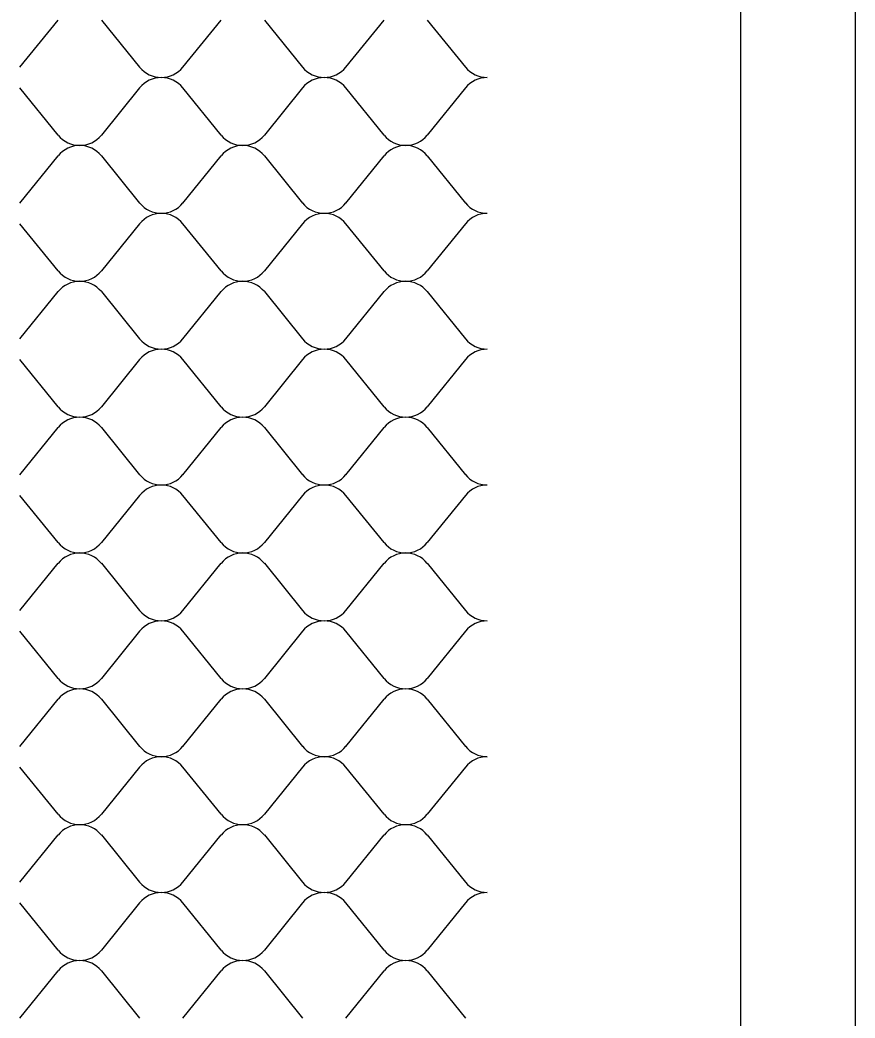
# Model space of a CAD drawing. Extents: x 638850 to 644908, y 297188 to 298900.
# Drawn here: x 644242.2 to 644340.6, y 298382 to 298499.6 of the extents above; entities that cross this region are included whole.
import ezdxf

# ---------------------------------------------------------------- set-up
doc = ezdxf.new("R2010")
doc.units = 0
doc.layers.add('1', color=7, linetype='Continuous')
doc.layers.add('2', color=7, linetype='Continuous')

msp = doc.modelspace()

# ---------------------------------------------------------------- linework, layer by layer
at = {"layer": '1'}
for p, q in [((644340.61, 298655.42), (644340.61, 298061.42)), ((644327.11, 298641.92), (644327.11, 298074.92))]:
    msp.add_line(p, q, dxfattribs=at)
at = {"layer": '2'}
for p, q in [((644242.21, 298494.01), (644246.71, 298499.57)), ((644251.81, 298499.57), (644256.31, 298494.01)), ((644261.41, 298494.01), (644265.91, 298499.57)), ((644271.01, 298499.57), (644275.51, 298494.01)), ((644280.61, 298494.01), (644285.11, 298499.57)), ((644290.21, 298499.57), (644294.71, 298494.01)), ((644246.71, 298486.01), (644242.21, 298491.57)), ((644256.31, 298491.57), (644251.81, 298486.01)), ((644265.91, 298486.01), (644261.41, 298491.57)), ((644275.51, 298491.57), (644271.01, 298486.01)), ((644285.11, 298486.01), (644280.61, 298491.57)), ((644294.71, 298491.57), (644290.21, 298486.01)), ((644242.21, 298478.01), (644246.71, 298483.57)), ((644251.81, 298483.57), (644256.31, 298478.01)), ((644261.41, 298478.01), (644265.91, 298483.57)), ((644271.01, 298483.57), (644275.51, 298478.01)), ((644280.61, 298478.01), (644285.11, 298483.57)), ((644290.21, 298483.57), (644294.71, 298478.01)), ((644246.71, 298470.01), (644242.21, 298475.58)), ((644256.31, 298475.58), (644251.81, 298470.01)), ((644265.91, 298470.01), (644261.41, 298475.58)), ((644275.51, 298475.58), (644271.01, 298470.01)), ((644285.11, 298470.01), (644280.61, 298475.58)), ((644294.71, 298475.58), (644290.21, 298470.01)), ((644242.21, 298462.01), (644246.71, 298467.58)), ((644251.81, 298467.58), (644256.31, 298462.01)), ((644261.41, 298462.01), (644265.91, 298467.58)), ((644271.01, 298467.58), (644275.51, 298462.01)), ((644280.61, 298462.01), (644285.11, 298467.58)), ((644290.21, 298467.58), (644294.71, 298462.01)), ((644246.71, 298454.01), (644242.21, 298459.58)), ((644256.31, 298459.58), (644251.81, 298454.01)), ((644265.91, 298454.01), (644261.41, 298459.58)), ((644275.51, 298459.58), (644271.01, 298454.01)), ((644285.11, 298454.01), (644280.61, 298459.58)), ((644294.71, 298459.58), (644290.21, 298454.01)), ((644242.21, 298446.01), (644246.71, 298451.58)), ((644251.81, 298451.58), (644256.31, 298446.01)), ((644261.41, 298446.01), (644265.91, 298451.58)), ((644271.01, 298451.58), (644275.51, 298446.01)), ((644280.61, 298446.01), (644285.11, 298451.58)), ((644290.21, 298451.58), (644294.71, 298446.01)), ((644246.71, 298438.01), (644242.21, 298443.58)), ((644256.31, 298443.58), (644251.81, 298438.01)), ((644265.91, 298438.01), (644261.41, 298443.58)), ((644275.51, 298443.58), (644271.01, 298438.01)), ((644285.11, 298438.01), (644280.61, 298443.58)), ((644294.71, 298443.58), (644290.21, 298438.01)), ((644242.21, 298430.01), (644246.71, 298435.58)), ((644251.81, 298435.58), (644256.31, 298430.01)), ((644261.41, 298430.01), (644265.91, 298435.58)), ((644271.01, 298435.58), (644275.51, 298430.01)), ((644280.61, 298430.01), (644285.11, 298435.58)), ((644290.21, 298435.58), (644294.71, 298430.01)), ((644246.71, 298422.01), (644242.21, 298427.58)), ((644256.31, 298427.58), (644251.81, 298422.01)), ((644265.91, 298422.01), (644261.41, 298427.58)), ((644275.51, 298427.58), (644271.01, 298422.01)), ((644285.11, 298422.01), (644280.61, 298427.58)), ((644294.71, 298427.58), (644290.21, 298422.01)), ((644242.21, 298414.01), (644246.71, 298419.58)), ((644251.81, 298419.58), (644256.31, 298414.01)), ((644261.41, 298414.01), (644265.91, 298419.58)), ((644271.01, 298419.58), (644275.51, 298414.01)), ((644280.61, 298414.01), (644285.11, 298419.58)), ((644290.21, 298419.58), (644294.71, 298414.01)), ((644246.71, 298406.01), (644242.21, 298411.58)), ((644256.31, 298411.58), (644251.81, 298406.01)), ((644265.91, 298406.01), (644261.41, 298411.58)), ((644275.51, 298411.58), (644271.01, 298406.01)), ((644285.11, 298406.01), (644280.61, 298411.58)), ((644294.71, 298411.58), (644290.21, 298406.01)), ((644242.21, 298398.01), (644246.71, 298403.58)), ((644251.81, 298403.58), (644256.31, 298398.01)), ((644261.41, 298398.01), (644265.91, 298403.58)), ((644271.01, 298403.58), (644275.51, 298398.01)), ((644280.61, 298398.01), (644285.11, 298403.58)), ((644290.21, 298403.58), (644294.71, 298398.01)), ((644246.71, 298390.01), (644242.21, 298395.58)), ((644256.31, 298395.58), (644251.81, 298390.01)), ((644265.91, 298390.01), (644261.41, 298395.58)), ((644275.51, 298395.58), (644271.01, 298390.01)), ((644285.11, 298390.01), (644280.61, 298395.58)), ((644294.71, 298395.58), (644290.21, 298390.01)), ((644242.21, 298382.01), (644246.71, 298387.58)), ((644251.81, 298387.58), (644256.31, 298382.01)), ((644261.41, 298382.01), (644265.91, 298387.58)), ((644271.01, 298387.58), (644275.51, 298382.01)), ((644280.61, 298382.01), (644285.11, 298387.58)), ((644290.21, 298387.58), (644294.71, 298382.01))]:
    msp.add_line(p, q, dxfattribs=at)
for centre, start, end in [((644258.86, 298496.08), 218.9482, 270), ((644258.86, 298496.08), 270, 321.0518), ((644278.06, 298496.08), 218.9482, 270), ((644278.06, 298496.08), 270, 321.0518), ((644297.26, 298496.08), 218.9482, 270), ((644258.86, 298489.51), 90, 141.0518), ((644258.86, 298489.51), 38.9482, 90), ((644278.06, 298489.51), 90, 141.0518), ((644278.06, 298489.51), 38.9482, 90), ((644297.26, 298489.51), 90, 141.0518), ((644249.26, 298488.08), 218.9482, 270), ((644249.26, 298488.08), 270, 321.0518), ((644268.46, 298488.08), 218.9482, 270), ((644268.46, 298488.08), 270, 321.0518), ((644287.66, 298488.08), 218.9482, 270), ((644287.66, 298488.08), 270, 321.0518), ((644249.26, 298481.51), 90, 141.0518), ((644249.26, 298481.51), 38.9482, 90), ((644268.46, 298481.51), 90, 141.0518), ((644268.46, 298481.51), 38.9482, 90), ((644287.66, 298481.51), 90, 141.0518), ((644287.66, 298481.51), 38.9482, 90), ((644258.86, 298480.08), 218.9482, 270), ((644258.86, 298480.08), 270, 321.0518), ((644278.06, 298480.08), 218.9482, 270), ((644278.06, 298480.08), 270, 321.0518), ((644297.26, 298480.08), 218.9482, 270), ((644258.86, 298473.51), 90, 141.0518), ((644258.86, 298473.51), 38.9482, 90), ((644278.06, 298473.51), 90, 141.0518), ((644278.06, 298473.51), 38.9482, 90), ((644297.26, 298473.51), 90, 141.0518), ((644249.26, 298472.08), 218.9482, 270), ((644249.26, 298472.08), 270, 321.0518), ((644268.46, 298472.08), 218.9482, 270), ((644268.46, 298472.08), 270, 321.0518), ((644287.66, 298472.08), 218.9482, 270), ((644287.66, 298472.08), 270, 321.0518), ((644249.26, 298465.51), 90, 141.0518), ((644249.26, 298465.51), 38.9482, 90), ((644268.46, 298465.51), 90, 141.0518), ((644268.46, 298465.51), 38.9482, 90), ((644287.66, 298465.51), 90, 141.0518), ((644287.66, 298465.51), 38.9482, 90), ((644258.86, 298464.08), 218.9482, 270), ((644258.86, 298464.08), 270, 321.0518), ((644278.06, 298464.08), 218.9482, 270), ((644278.06, 298464.08), 270, 321.0518), ((644297.26, 298464.08), 218.9482, 270), ((644258.86, 298457.51), 90, 141.0518), ((644258.86, 298457.51), 38.9482, 90), ((644278.06, 298457.51), 90, 141.0518), ((644278.06, 298457.51), 38.9482, 90), ((644297.26, 298457.51), 90, 141.0518), ((644249.26, 298456.08), 218.9482, 270), ((644249.26, 298456.08), 270, 321.0518), ((644268.46, 298456.08), 218.9482, 270), ((644268.46, 298456.08), 270, 321.0518), ((644287.66, 298456.08), 218.9482, 270), ((644287.66, 298456.08), 270, 321.0518), ((644249.26, 298449.51), 90, 141.0518), ((644249.26, 298449.51), 38.9482, 90), ((644268.46, 298449.51), 90, 141.0518), ((644268.46, 298449.51), 38.9482, 90), ((644287.66, 298449.51), 90, 141.0518), ((644287.66, 298449.51), 38.9482, 90), ((644258.86, 298448.08), 218.9482, 270), ((644258.86, 298448.08), 270, 321.0518), ((644278.06, 298448.08), 218.9482, 270), ((644278.06, 298448.08), 270, 321.0518), ((644297.26, 298448.08), 218.9482, 270), ((644258.86, 298441.51), 90, 141.0518), ((644258.86, 298441.51), 38.9482, 90), ((644278.06, 298441.51), 90, 141.0518), ((644278.06, 298441.51), 38.9482, 90), ((644297.26, 298441.51), 90, 141.0518), ((644249.26, 298440.08), 218.9482, 270), ((644249.26, 298440.08), 270, 321.0518), ((644268.46, 298440.08), 218.9482, 270), ((644268.46, 298440.08), 270, 321.0518), ((644287.66, 298440.08), 218.9482, 270), ((644287.66, 298440.08), 270, 321.0518), ((644249.26, 298433.51), 90, 141.0518), ((644249.26, 298433.51), 38.9482, 90), ((644268.46, 298433.51), 90, 141.0518), ((644268.46, 298433.51), 38.9482, 90), ((644287.66, 298433.51), 90, 141.0518), ((644287.66, 298433.51), 38.9482, 90), ((644258.86, 298432.08), 218.9482, 270), ((644258.86, 298432.08), 270, 321.0518), ((644278.06, 298432.08), 218.9482, 270), ((644278.06, 298432.08), 270, 321.0518), ((644297.26, 298432.08), 218.9482, 270), ((644258.86, 298425.51), 90, 141.0518), ((644258.86, 298425.51), 38.9482, 90), ((644278.06, 298425.51), 90, 141.0518), ((644278.06, 298425.51), 38.9482, 90), ((644297.26, 298425.51), 90, 141.0518), ((644249.26, 298424.08), 218.9482, 270), ((644249.26, 298424.08), 270, 321.0518), ((644268.46, 298424.08), 218.9482, 270), ((644268.46, 298424.08), 270, 321.0518), ((644287.66, 298424.08), 218.9482, 270), ((644287.66, 298424.08), 270, 321.0518), ((644249.26, 298417.51), 90, 141.0518), ((644249.26, 298417.51), 38.9482, 90), ((644268.46, 298417.51), 90, 141.0518), ((644268.46, 298417.51), 38.9482, 90), ((644287.66, 298417.51), 90, 141.0518), ((644287.66, 298417.51), 38.9482, 90), ((644258.86, 298416.08), 218.9482, 270), ((644258.86, 298416.08), 270, 321.0518), ((644278.06, 298416.08), 218.9482, 270), ((644278.06, 298416.08), 270, 321.0518), ((644297.26, 298416.08), 218.9482, 270), ((644258.86, 298409.51), 90, 141.0518), ((644258.86, 298409.51), 38.9482, 90), ((644278.06, 298409.51), 90, 141.0518), ((644278.06, 298409.51), 38.9482, 90), ((644297.26, 298409.51), 90, 141.0518), ((644249.26, 298408.08), 218.9482, 270), ((644249.26, 298408.08), 270, 321.0518), ((644268.46, 298408.08), 218.9482, 270), ((644268.46, 298408.08), 270, 321.0518), ((644287.66, 298408.08), 218.9482, 270), ((644287.66, 298408.08), 270, 321.0518), ((644249.26, 298401.51), 90, 141.0518), ((644249.26, 298401.51), 38.9482, 90), ((644268.46, 298401.51), 90, 141.0518), ((644268.46, 298401.51), 38.9482, 90), ((644287.66, 298401.51), 90, 141.0518), ((644287.66, 298401.51), 38.9482, 90), ((644258.86, 298400.08), 218.9482, 270), ((644258.86, 298400.08), 270, 321.0518), ((644278.06, 298400.08), 218.9482, 270), ((644278.06, 298400.08), 270, 321.0518), ((644297.26, 298400.08), 218.9482, 270), ((644258.86, 298393.51), 90, 141.0518), ((644258.86, 298393.51), 38.9482, 90), ((644278.06, 298393.51), 90, 141.0518), ((644278.06, 298393.51), 38.9482, 90), ((644297.26, 298393.51), 90, 141.0518), ((644249.26, 298392.08), 218.9482, 270), ((644249.26, 298392.08), 270, 321.0518), ((644268.46, 298392.08), 218.9482, 270), ((644268.46, 298392.08), 270, 321.0518), ((644287.66, 298392.08), 218.9482, 270), ((644287.66, 298392.08), 270, 321.0518), ((644249.26, 298385.51), 90, 141.0518), ((644249.26, 298385.51), 38.9482, 90), ((644268.46, 298385.51), 90, 141.0518), ((644268.46, 298385.51), 38.9482, 90), ((644287.66, 298385.51), 90, 141.0518), ((644287.66, 298385.51), 38.9482, 90)]:
    msp.add_arc(centre, 3.28, start, end, dxfattribs=at)

doc.saveas('drawing.dxf')
